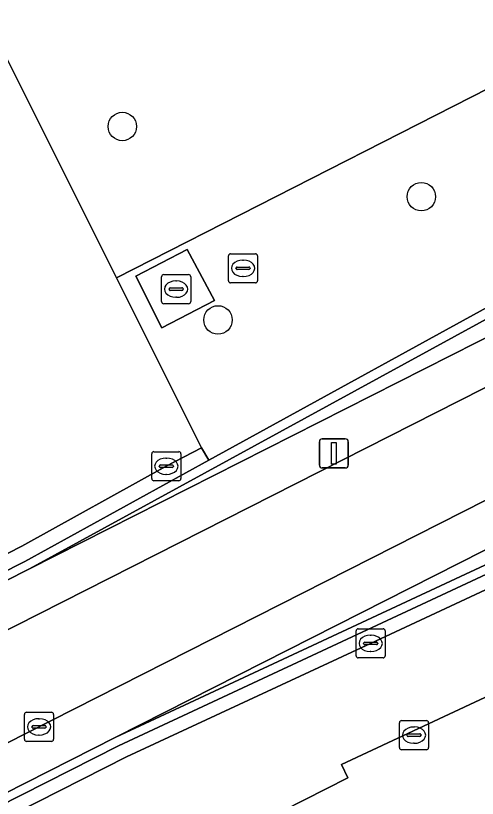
# Model space of a CAD drawing. Extents: x 156141 to 158132, y 385651 to 388333.
# Drawn here: x 157342.58 to 157358.43, y 387520.7 to 387547.56 of the extents above; entities that cross this region are included whole.
import ezdxf

# ---------------------------------------------------------------- set-up
doc = ezdxf.new("R2010")
doc.units = 0
for name, color, linetype in [('IMGEO_Berm_open', 7, 'Continuous'), ('IMGEO_Boom', 7, 'Continuous'), ('IMGEO_Brandkraan', 7, 'Continuous'), ('IMGEO_Fietspad_gesloten', 7, 'Continuous'), ('IMGEO_Groenvoorziening', 7, 'Continuous'), ('IMGEO_Kolk', 7, 'Continuous'), ('IMGEO_Lichtmast', 7, 'Continuous'), ('IMGEO_Muur', 7, 'Continuous'), ('IMGEO_Rijbaan_lokaal_open', 7, 'Continuous'), ('IMGEO_Rioolput', 7, 'Continuous'), ('IMGEO_Terreindeel_open', 7, 'Continuous'), ('IMGEO_Voetpad_open', 7, 'Continuous')]:
    doc.layers.add(name, color=color, linetype=linetype)

msp = doc.modelspace()

# ---------------------------------------------------------------- linework, layer by layer
at = {"layer": 'IMGEO_Berm_open'}
for points in [[(157373.795, 387544.141), (157378.505, 387546.525), (157377.698, 387547.51), (157373.093, 387544.994), (157343.055, 387528.581)], [(157378.792, 387538.068), (157383.597, 387540.307), (157382.715, 387541.384), (157378.02, 387539.006), (157346.012, 387522.797)]]:
    msp.add_lwpolyline(points, close=True, dxfattribs=at)
at = {"layer": 'IMGEO_Boom'}
for centre in [(157346.239, 387543.758), (157356.506, 387541.349), (157349.524, 387537.119)]:
    msp.add_circle(centre, 0.489, dxfattribs=at)
at = {"layer": 'IMGEO_Brandkraan'}
for p, q in [((157347.585, 387537.75), (157347.585, 387538.602)), ((157347.66, 387538.676), (157348.512, 387538.676)), ((157348.073, 387538.456), (157348.098, 387538.456)), ((157348.586, 387538.602), (157348.586, 387537.75)), ((157347.844, 387538.17), (157347.844, 387538.182)), ((157347.887, 387538.219), (157348.285, 387538.219)), ((157348.328, 387538.182), (157348.328, 387538.17)), ((157348.282, 387538.133), (157347.884, 387538.133)), ((157348.096, 387537.896), (157348.071, 387537.896)), ((157348.512, 387537.676), (157347.66, 387537.676))]:
    msp.add_line(p, q, dxfattribs=at)
for points in [[(157347.585, 387537.75), (157347.585, 387538.602)], [(157347.66, 387538.676), (157348.512, 387538.676)], [(157348.586, 387538.602), (157348.586, 387537.75)], [(157348.512, 387537.676), (157347.66, 387537.676)]]:
    msp.add_lwpolyline(points, dxfattribs=at)
for centre, radius, start, end in [((157347.662, 387538.6), 0.0765, 91.552, 178.448), ((157347.662, 387538.6), 0.0765, 91.552, 178.448), ((157348.51, 387538.6), 0.0765, 1.552, 88.448), ((157348.51, 387538.6), 0.0765, 1.552, 88.448), ((157347.884, 387538.179), 0.0403, 85.8775, 175.7526), ((157347.881, 387538.169), 0.0366, 178.938, 274.7102), ((157348.285, 387538.176), 0.043, 264.8664, 352.4533), ((157348.289, 387538.181), 0.0386, 1.7309, 96.639), ((157347.662, 387537.752), 0.0765, 181.552, 268.448), ((157347.662, 387537.752), 0.0765, 181.552, 268.448), ((157348.51, 387537.752), 0.0765, 271.552, 358.448), ((157348.51, 387537.752), 0.0765, 271.552, 358.448)]:
    msp.add_arc(centre, radius, start, end, dxfattribs=at)
for centre, major_axis, ratio, start_param, end_param in [((157348.072, 387538.176), (-0.387, 0.002), 0.722429, 4.712389, 7.853982), ((157348.097, 387538.176), (-0.39, 0.002), 0.717154, 1.570796, 4.712389)]:
    msp.add_ellipse(centre, major_axis=major_axis, ratio=ratio, start_param=start_param, end_param=end_param, dxfattribs=at)
at = {"layer": 'IMGEO_Fietspad_gesloten'}
msp.add_lwpolyline([(157313.764, 387508.162), (157329.667, 387516.208), (157364.993, 387534.111), (157377.031, 387540.208), (157381.729, 387542.588), (157379.49, 387545.322), (157374.783, 387542.94), (157363.427, 387537.192), (157341.77, 387526.216), (157328.105, 387519.298), (157300.529, 387505.349), (157302.148, 387502.273)], close=True, dxfattribs=at)
at = {"layer": 'IMGEO_Groenvoorziening'}
msp.add_lwpolyline([(157323.29, 387580.953), (157327.309, 387575.543), (157341.775, 387547.081), (157346.037, 387538.566), (157373.455, 387552.532), (157362.156, 387564.319)], dxfattribs=at)
for points in [[(157346.037, 387538.566), (157348.955, 387532.735), (157349.213, 387532.301), (157371.804, 387544.708), (157371.177, 387545.927), (157371.971, 387546.358), (157373.405, 387547.136), (157374.043, 387545.938), (157377.452, 387547.81), (157375.452, 387550.252), (157375.561, 387550.335), (157373.455, 387552.532)], [(157346.699, 387538.617), (157348.465, 387539.535), (157349.399, 387537.788), (157347.599, 387536.846)]]:
    msp.add_lwpolyline(points, close=True, dxfattribs=at)
at = {"layer": 'IMGEO_Kolk'}
for p, q in [((157347.249, 387531.672), (157347.249, 387532.524)), ((157347.324, 387532.598), (157348.176, 387532.598)), ((157348.25, 387532.524), (157348.25, 387531.672)), ((157347.737, 387532.378), (157347.762, 387532.378)), ((157347.508, 387532.092), (157347.508, 387532.104)), ((157347.946, 387532.055), (157347.548, 387532.055)), ((157347.551, 387532.141), (157347.949, 387532.141)), ((157347.992, 387532.104), (157347.992, 387532.092)), ((157347.76, 387531.818), (157347.735, 387531.818)), ((157348.176, 387531.598), (157347.324, 387531.598)), ((157354.266, 387525.592), (157354.266, 387526.444)), ((157354.341, 387526.518), (157355.193, 387526.518)), ((157355.267, 387526.444), (157355.267, 387525.592)), ((157354.754, 387526.298), (157354.779, 387526.298)), ((157354.525, 387526.012), (157354.525, 387526.024)), ((157354.963, 387525.975), (157354.565, 387525.975)), ((157354.568, 387526.061), (157354.966, 387526.061)), ((157355.009, 387526.024), (157355.009, 387526.012)), ((157354.777, 387525.738), (157354.752, 387525.738)), ((157355.193, 387525.518), (157354.341, 387525.518)), ((157342.953, 387523.653), (157343.805, 387523.653)), ((157342.878, 387522.727), (157342.878, 387523.579)), ((157343.366, 387523.433), (157343.391, 387523.433)), ((157343.879, 387523.579), (157343.879, 387522.727)), ((157343.137, 387523.147), (157343.137, 387523.159)), ((157343.18, 387523.196), (157343.578, 387523.196)), ((157343.621, 387523.159), (157343.621, 387523.147)), ((157355.754, 387522.443), (157355.754, 387523.295)), ((157355.829, 387523.369), (157356.681, 387523.369)), ((157356.242, 387523.149), (157356.267, 387523.149)), ((157356.755, 387523.295), (157356.755, 387522.443)), ((157343.575, 387523.11), (157343.177, 387523.11)), ((157343.389, 387522.873), (157343.364, 387522.873)), ((157356.013, 387522.863), (157356.013, 387522.875)), ((157356.056, 387522.912), (157356.454, 387522.912)), ((157356.497, 387522.875), (157356.497, 387522.863)), ((157343.805, 387522.653), (157342.953, 387522.653)), ((157356.451, 387522.826), (157356.053, 387522.826)), ((157356.265, 387522.589), (157356.24, 387522.589)), ((157356.681, 387522.369), (157355.829, 387522.369))]:
    msp.add_line(p, q, dxfattribs=at)
for points in [[(157347.249, 387531.672), (157347.249, 387532.524)], [(157347.324, 387532.598), (157348.176, 387532.598)], [(157348.25, 387532.524), (157348.25, 387531.672)], [(157348.176, 387531.598), (157347.324, 387531.598)], [(157354.266, 387525.592), (157354.266, 387526.444)], [(157354.341, 387526.518), (157355.193, 387526.518)], [(157355.267, 387526.444), (157355.267, 387525.592)], [(157355.193, 387525.518), (157354.341, 387525.518)], [(157342.953, 387523.653), (157343.805, 387523.653)], [(157342.878, 387522.727), (157342.878, 387523.579)], [(157343.879, 387523.579), (157343.879, 387522.727)], [(157355.754, 387522.443), (157355.754, 387523.295)], [(157355.829, 387523.369), (157356.681, 387523.369)], [(157356.755, 387523.295), (157356.755, 387522.443)], [(157343.805, 387522.653), (157342.953, 387522.653)], [(157356.681, 387522.369), (157355.829, 387522.369)]]:
    msp.add_lwpolyline(points, dxfattribs=at)
for centre, radius, start, end in [((157347.326, 387532.522), 0.0765, 91.552, 178.448), ((157347.326, 387532.522), 0.0765, 91.552, 178.448), ((157348.174, 387532.522), 0.0765, 1.552, 88.448), ((157348.174, 387532.522), 0.0765, 1.552, 88.448), ((157347.548, 387532.101), 0.0403, 85.8775, 175.7526), ((157347.545, 387532.091), 0.0366, 178.938, 274.7102), ((157347.949, 387532.098), 0.043, 264.8664, 352.4533), ((157347.953, 387532.103), 0.0386, 1.7309, 96.639), ((157347.326, 387531.674), 0.0765, 181.552, 268.448), ((157347.326, 387531.674), 0.0765, 181.552, 268.448), ((157348.174, 387531.674), 0.0765, 271.552, 358.448), ((157348.174, 387531.674), 0.0765, 271.552, 358.448), ((157354.343, 387526.442), 0.0765, 91.552, 178.448), ((157354.343, 387526.442), 0.0765, 91.552, 178.448), ((157355.191, 387526.442), 0.0765, 1.552, 88.448), ((157355.191, 387526.442), 0.0765, 1.552, 88.448), ((157354.565, 387526.021), 0.0403, 85.8775, 175.7526), ((157354.562, 387526.011), 0.0366, 178.938, 274.7102), ((157354.966, 387526.018), 0.043, 264.8664, 352.4533), ((157354.97, 387526.023), 0.0386, 1.7309, 96.639), ((157354.343, 387525.594), 0.0765, 181.552, 268.448), ((157354.343, 387525.594), 0.0765, 181.552, 268.448), ((157355.191, 387525.594), 0.0765, 271.552, 358.448), ((157355.191, 387525.594), 0.0765, 271.552, 358.448), ((157342.955, 387523.577), 0.0765, 91.552, 178.448), ((157342.955, 387523.577), 0.0765, 91.552, 178.448), ((157343.803, 387523.577), 0.0765, 1.552, 88.448), ((157343.803, 387523.577), 0.0765, 1.552, 88.448), ((157343.177, 387523.156), 0.0403, 85.8775, 175.7526), ((157343.174, 387523.146), 0.0366, 178.938, 274.7102), ((157343.578, 387523.153), 0.043, 264.8664, 352.4533), ((157343.582, 387523.158), 0.0386, 1.7309, 96.639), ((157355.831, 387523.293), 0.0765, 91.552, 178.448), ((157355.831, 387523.293), 0.0765, 91.552, 178.448), ((157356.679, 387523.293), 0.0765, 1.552, 88.448), ((157356.679, 387523.293), 0.0765, 1.552, 88.448), ((157356.053, 387522.872), 0.0403, 85.8775, 175.7526), ((157356.05, 387522.862), 0.0366, 178.938, 274.7102), ((157356.454, 387522.869), 0.043, 264.8664, 352.4533), ((157356.458, 387522.874), 0.0386, 1.7309, 96.639), ((157342.955, 387522.729), 0.0765, 181.552, 268.448), ((157342.955, 387522.729), 0.0765, 181.552, 268.448), ((157343.803, 387522.729), 0.0765, 271.552, 358.448), ((157343.803, 387522.729), 0.0765, 271.552, 358.448), ((157355.831, 387522.445), 0.0765, 181.552, 268.448), ((157355.831, 387522.445), 0.0765, 181.552, 268.448), ((157356.679, 387522.445), 0.0765, 271.552, 358.448), ((157356.679, 387522.445), 0.0765, 271.552, 358.448)]:
    msp.add_arc(centre, radius, start, end, dxfattribs=at)
for centre, major_axis, ratio, start_param, end_param in [((157347.736, 387532.098), (-0.387, 0.002), 0.722429, 4.712389, 7.853982), ((157347.761, 387532.098), (-0.39, 0.002), 0.717154, 1.570796, 4.712389), ((157354.753, 387526.018), (-0.387, 0.002), 0.722429, 4.712389, 7.853982), ((157354.778, 387526.018), (-0.39, 0.002), 0.717154, 1.570796, 4.712389), ((157343.365, 387523.153), (-0.387, 0.002), 0.722429, 4.712389, 7.853982), ((157343.39, 387523.153), (-0.39, 0.002), 0.717154, 1.570796, 4.712389), ((157356.241, 387522.869), (-0.387, 0.002), 0.722429, 4.712389, 7.853982), ((157356.266, 387522.869), (-0.39, 0.002), 0.717154, 1.570796, 4.712389)]:
    msp.add_ellipse(centre, major_axis=major_axis, ratio=ratio, start_param=start_param, end_param=end_param, dxfattribs=at)
at = {"layer": 'IMGEO_Lichtmast'}
for p, q in [((157353.006, 387532.14), (157353.006, 387532.94)), ((157353.006, 387532.94), (157353.006, 387532.14)), ((157353.106, 387533.04), (157353.896, 387533.04)), ((157353.896, 387533.04), (157353.106, 387533.04)), ((157353.996, 387532.94), (157353.996, 387532.14)), ((157353.996, 387532.14), (157353.996, 387532.94)), ((157353.896, 387532.04), (157353.106, 387532.04)), ((157353.106, 387532.04), (157353.896, 387532.04))]:
    msp.add_line(p, q, dxfattribs=at)
msp.add_lwpolyline([(157353.426, 387532.915), (157353.576, 387532.915), (157353.576, 387532.165), (157353.426, 387532.165), (157353.426, 387532.915)], dxfattribs=at)
for centre, start, end in [((157353.106, 387532.94), 90, 180), ((157353.106, 387532.94), 90, 180), ((157353.896, 387532.94), 0, 90), ((157353.896, 387532.94), 360, 90), ((157353.106, 387532.14), 180, 270), ((157353.106, 387532.14), 180, 270), ((157353.896, 387532.14), 270, 0), ((157353.896, 387532.14), 270, 0)]:
    msp.add_arc(centre, 0.1, start, end, dxfattribs=at)
at = {"layer": 'IMGEO_Muur'}
for points in [[(157342.893, 387528.83), (157299.708, 387506.976), (157299.852, 387506.692), (157343.055, 387528.581), (157373.093, 387544.994), (157377.698, 387547.51), (157377.452, 387547.81), (157374.043, 387545.938), (157372.854, 387545.285), (157371.804, 387544.708), (157349.213, 387532.301)], [(157302.923, 387500.631), (157346.108, 387522.505), (157376.998, 387536.9), (157377.923, 387537.331), (157378.99, 387537.828), (157380.271, 387538.425), (157383.794, 387540.066), (157383.597, 387540.307), (157378.792, 387538.068), (157346.012, 387522.797), (157302.874, 387500.928)]]:
    msp.add_lwpolyline(points, close=True, dxfattribs=at)
at = {"layer": 'IMGEO_Rijbaan_lokaal_open'}
msp.add_lwpolyline([(157336.651, 387531.968), (157332.028, 387529.624), (157329.225, 387528.206), (157331.542, 387523.66), (157339.888, 387527.883), (157342.787, 387529.356), (157347.746, 387532.099), (157348.955, 387532.735), (157346.037, 387538.566), (157341.775, 387547.081), (157334.217, 387543.287), (157337.836, 387536.038)], dxfattribs=at)
for points in [[(157309.111, 387503.256), (157324.32, 387510.961), (157337.236, 387517.487), (157346.385, 387522.123), (157354.764, 387526.017), (157363.362, 387530.035), (157375.581, 387535.707), (157377.035, 387536.39), (157377.209, 387536.488), (157376.998, 387536.9), (157346.108, 387522.505), (157302.923, 387500.631), (157303.138, 387500.237), (157308.551, 387502.969)], [(157353.982, 387521.409), (157353.769, 387521.856), (157360.45, 387524.987), (157377.117, 387532.783), (157378.431, 387533.403), (157377.035, 387536.39), (157375.581, 387535.707), (157363.362, 387530.035), (157354.764, 387526.017), (157346.385, 387522.123), (157337.236, 387517.487), (157324.32, 387510.961), (157309.111, 387503.256), (157308.551, 387502.969), (157309.967, 387500), (157310.116, 387499.688), (157310.327, 387499.255)]]:
    msp.add_lwpolyline(points, close=True, dxfattribs=at)
at = {"layer": 'IMGEO_Rioolput'}
for p, q in [((157349.883, 387538.466), (157349.883, 387539.318)), ((157349.958, 387539.392), (157350.81, 387539.392)), ((157350.884, 387539.318), (157350.884, 387538.466)), ((157350.371, 387539.172), (157350.396, 387539.172)), ((157350.142, 387538.886), (157350.142, 387538.898)), ((157350.58, 387538.849), (157350.182, 387538.849)), ((157350.185, 387538.935), (157350.583, 387538.935)), ((157350.626, 387538.898), (157350.626, 387538.886)), ((157350.394, 387538.612), (157350.369, 387538.612)), ((157350.81, 387538.392), (157349.958, 387538.392))]:
    msp.add_line(p, q, dxfattribs=at)
for points in [[(157349.883, 387538.466), (157349.883, 387539.318)], [(157349.958, 387539.392), (157350.81, 387539.392)], [(157350.884, 387539.318), (157350.884, 387538.466)], [(157350.81, 387538.392), (157349.958, 387538.392)]]:
    msp.add_lwpolyline(points, dxfattribs=at)
for centre, radius, start, end in [((157349.96, 387539.316), 0.0765, 91.552, 178.448), ((157349.96, 387539.316), 0.0765, 91.552, 178.448), ((157350.808, 387539.316), 0.0765, 1.552, 88.448), ((157350.808, 387539.316), 0.0765, 1.552, 88.448), ((157350.182, 387538.895), 0.0403, 85.8775, 175.7526), ((157350.179, 387538.885), 0.0366, 178.938, 274.7102), ((157350.583, 387538.892), 0.043, 264.8664, 352.4533), ((157350.587, 387538.897), 0.0386, 1.7309, 96.639), ((157349.96, 387538.468), 0.0765, 181.552, 268.448), ((157349.96, 387538.468), 0.0765, 181.552, 268.448), ((157350.808, 387538.468), 0.0765, 271.552, 358.448), ((157350.808, 387538.468), 0.0765, 271.552, 358.448)]:
    msp.add_arc(centre, radius, start, end, dxfattribs=at)
for centre, major_axis, ratio, start_param, end_param in [((157350.37, 387538.892), (-0.387, 0.002), 0.722429, 4.712389, 7.853982), ((157350.395, 387538.892), (-0.39, 0.002), 0.717154, 1.570796, 4.712389)]:
    msp.add_ellipse(centre, major_axis=major_axis, ratio=ratio, start_param=start_param, end_param=end_param, dxfattribs=at)
at = {"layer": 'IMGEO_Terreindeel_open'}
msp.add_lwpolyline([(157347.599, 387536.846), (157349.399, 387537.788), (157348.465, 387539.535), (157346.699, 387538.617)], close=True, dxfattribs=at)
at = {"layer": 'IMGEO_Voetpad_open'}
for points in [[(157343.055, 387528.581), (157299.852, 387506.692), (157300.529, 387505.349), (157328.105, 387519.298), (157341.77, 387526.216), (157363.427, 387537.192), (157374.783, 387542.94), (157379.49, 387545.322), (157378.505, 387546.525), (157373.795, 387544.141)], [(157302.874, 387500.928), (157346.012, 387522.797), (157378.02, 387539.006), (157382.715, 387541.384), (157381.729, 387542.588), (157377.031, 387540.208), (157364.993, 387534.111), (157329.667, 387516.208), (157313.764, 387508.162), (157302.148, 387502.273)], [(157349.213, 387532.301), (157348.955, 387532.735), (157347.746, 387532.099), (157342.787, 387529.356), (157339.888, 387527.883), (157331.542, 387523.66), (157328.737, 387522.232), (157315.81, 387515.685), (157304.815, 387510.111), (157299.502, 387507.385), (157299.708, 387506.976), (157342.893, 387528.83)]]:
    msp.add_lwpolyline(points, close=True, dxfattribs=at)
msp.add_lwpolyline([(157377.117, 387532.783), (157360.45, 387524.987), (157353.769, 387521.856), (157353.982, 387521.409), (157310.327, 387499.255), (157303.09, 387495.583)], dxfattribs=at)

doc.saveas('drawing.dxf')
